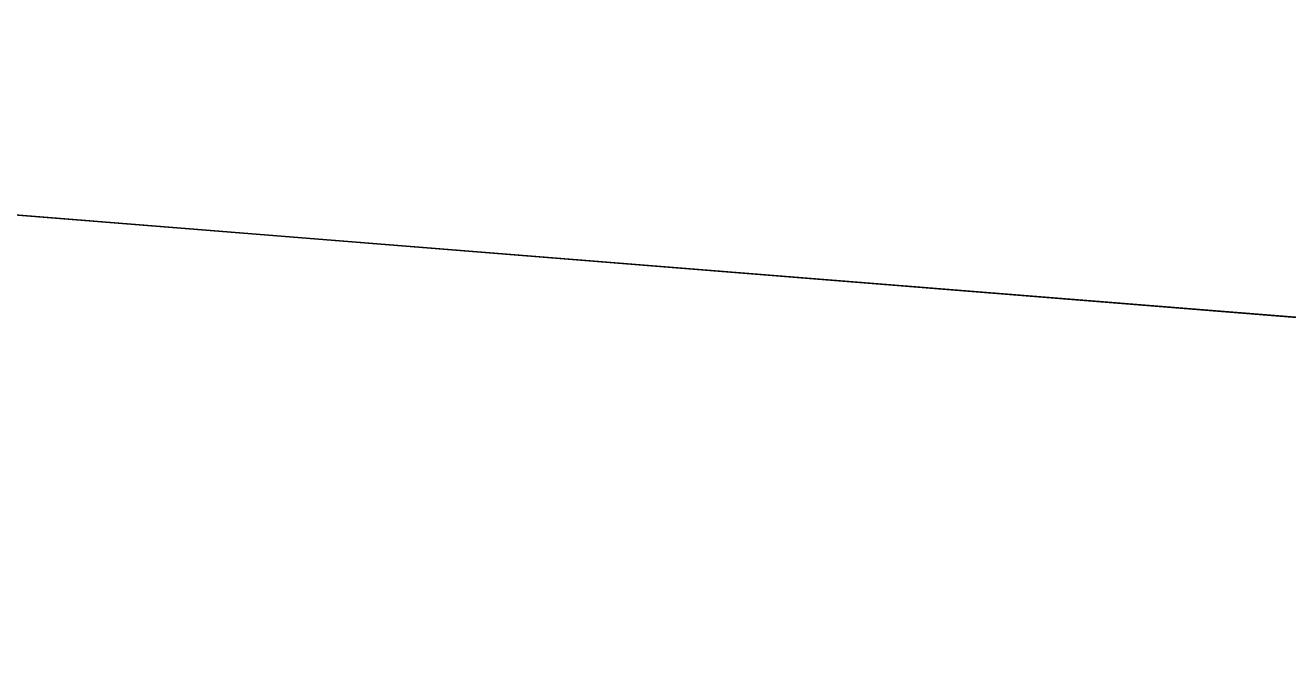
# Model space of a CAD drawing. Extents: x 1131015 to 1136271, y 133453 to 174329.
# Drawn here: x 1132352.609 to 1132355.424, y 158675.699 to 158677.11 of the extents above; entities that cross this region are included whole.
import ezdxf

# ---------------------------------------------------------------- set-up
doc = ezdxf.new("R2010")
doc.units = 0
doc.layers.add('DESIGN - EARTHWORK - Shapes', color=7, linetype='Continuous')
doc.layers.add('DESIGN - TYPICAL - Finished Grade and Subgrade', color=7, linetype='Continuous')

msp = doc.modelspace()

# ---------------------------------------------------------------- linework, layer by layer
at = {"layer": 'DESIGN - EARTHWORK - Shapes'}
for points in [[(1132332.4556, 158678.2977), (1132340.4556, 158677.6577), (1132348.4556, 158677.0177), (1132352.4556, 158676.6977), (1132356.4556, 158676.3777), (1132358.4556, 158676.2177), (1132361.3841, 158675.9834), (1132369.3252, 158673.9981), (1132373.3841, 158672.9834)], [(1132332.4556, 158678.2977), (1132340.4556, 158677.6577), (1132348.4556, 158677.0177), (1132352.4556, 158676.6977), (1132356.4556, 158676.3777), (1132358.4556, 158676.2177), (1132361.3841, 158675.9834), (1132369.3252, 158673.9981), (1132361.3841, 158674.6334), (1132358.4556, 158674.8677), (1132356.4556, 158675.0277), (1132352.4556, 158675.3477), (1132348.4556, 158675.6677), (1132340.4556, 158676.3077), (1132332.4556, 158676.9477)], [(1132332.4556, 158678.2977), (1132340.4556, 158677.6577), (1132348.4556, 158677.0177), (1132352.4556, 158676.6977), (1132356.4556, 158676.3777), (1132358.4556, 158676.2177), (1132361.3841, 158675.9834), (1132369.3252, 158673.9981), (1132373.3841, 158672.9834)], [(1132332.4556, 158678.2977), (1132340.4556, 158677.6577), (1132348.4556, 158677.0177), (1132352.4556, 158676.6977), (1132356.4556, 158676.3777), (1132358.4556, 158676.2177), (1132361.3841, 158675.9834), (1132369.3252, 158673.9981), (1132361.3841, 158674.6334), (1132358.4556, 158674.8677), (1132356.4556, 158675.0277), (1132352.4556, 158675.3477), (1132348.4556, 158675.6677), (1132340.4556, 158676.3077), (1132332.4556, 158676.9477)], [(1132373.3841, 158672.9834), (1132369.3252, 158673.9981), (1132361.3841, 158675.9834), (1132358.4556, 158676.2177), (1132356.4556, 158676.3777), (1132352.4556, 158676.6977), (1132348.4556, 158677.0177), (1132340.4556, 158677.6577), (1132332.4556, 158678.2977)], [(1132332.4556, 158678.2977), (1132340.4556, 158677.6577), (1132348.4556, 158677.0177), (1132352.4556, 158676.6977), (1132356.4556, 158676.3777), (1132358.4556, 158676.2177), (1132361.3841, 158675.9834), (1132369.3252, 158673.9981), (1132361.3841, 158674.6334), (1132358.4556, 158674.8677), (1132356.4556, 158675.0277), (1132352.4556, 158675.3477), (1132348.4556, 158675.6677), (1132340.4556, 158676.3077), (1132332.4556, 158676.9477)], [(1132332.4556, 158678.2977), (1132340.4556, 158677.6577), (1132348.4556, 158677.0177), (1132352.4556, 158676.6977), (1132356.4556, 158676.3777), (1132358.4556, 158676.2177), (1132361.3841, 158675.9834), (1132369.3252, 158673.9981), (1132373.3841, 158672.9834)], [(1132332.4556, 158678.2977), (1132340.4556, 158677.6577), (1132348.4556, 158677.0177), (1132352.4556, 158676.6977), (1132356.4556, 158676.3777), (1132358.4556, 158676.2177), (1132361.3841, 158675.9834), (1132369.3252, 158673.9981), (1132361.3841, 158674.6334), (1132358.4556, 158674.8677), (1132356.4556, 158675.0277), (1132352.4556, 158675.3477), (1132348.4556, 158675.6677), (1132340.4556, 158676.3077), (1132332.4556, 158676.9477)], [(1132332.4556, 158678.2977), (1132340.4556, 158677.6577), (1132348.4556, 158677.0177), (1132352.4556, 158676.6977), (1132356.4556, 158676.3777), (1132358.4556, 158676.2177), (1132361.3841, 158675.9834), (1132369.3252, 158673.9981), (1132373.3841, 158672.9834)], [(1132332.4556, 158678.2977), (1132340.4556, 158677.6577), (1132348.4556, 158677.0177), (1132352.4556, 158676.6977), (1132356.4556, 158676.3777), (1132358.4556, 158676.2177), (1132361.3841, 158675.9834), (1132369.3252, 158673.9981), (1132361.3841, 158674.6334), (1132358.4556, 158674.8677), (1132356.4556, 158675.0277), (1132352.4556, 158675.3477), (1132348.4556, 158675.6677), (1132340.4556, 158676.3077), (1132332.4556, 158676.9477)], [(1132332.4556, 158678.2977), (1132340.4556, 158677.6577), (1132348.4556, 158677.0177), (1132352.4556, 158676.6977), (1132356.4556, 158676.3777), (1132358.4556, 158676.2177), (1132361.3841, 158675.9834), (1132369.3252, 158673.9981), (1132373.3841, 158672.9834)], [(1132332.4556, 158678.2977), (1132340.4556, 158677.6577), (1132348.4556, 158677.0177), (1132352.4556, 158676.6977), (1132356.4556, 158676.3777), (1132358.4556, 158676.2177), (1132361.3841, 158675.9834), (1132369.3252, 158673.9981), (1132361.3841, 158674.6334), (1132358.4556, 158674.8677), (1132356.4556, 158675.0277), (1132352.4556, 158675.3477), (1132348.4556, 158675.6677), (1132340.4556, 158676.3077), (1132332.4556, 158676.9477)], [(1132332.4556, 158678.2977), (1132340.4556, 158677.6577), (1132348.4556, 158677.0177), (1132352.4556, 158676.6977), (1132356.4556, 158676.3777), (1132358.4556, 158676.2177), (1132361.3841, 158675.9834), (1132369.3252, 158673.9981), (1132373.3841, 158672.9834)], [(1132332.4556, 158678.2977), (1132340.4556, 158677.6577), (1132348.4556, 158677.0177), (1132352.4556, 158676.6977), (1132356.4556, 158676.3777), (1132358.4556, 158676.2177), (1132361.3841, 158675.9834), (1132369.3252, 158673.9981), (1132361.3841, 158674.6334), (1132358.4556, 158674.8677), (1132356.4556, 158675.0277), (1132352.4556, 158675.3477), (1132348.4556, 158675.6677), (1132340.4556, 158676.3077), (1132332.4556, 158676.9477)], [(1132332.4556, 158678.2977), (1132340.4556, 158677.6577), (1132348.4556, 158677.0177), (1132352.4556, 158676.6977), (1132356.4556, 158676.3777), (1132358.4556, 158676.2177), (1132361.3841, 158675.9834), (1132369.3252, 158673.9981), (1132373.3841, 158672.9834)], [(1132332.4556, 158678.2977), (1132340.4556, 158677.6577), (1132348.4556, 158677.0177), (1132352.4556, 158676.6977), (1132356.4556, 158676.3777), (1132358.4556, 158676.2177), (1132361.3841, 158675.9834), (1132369.3252, 158673.9981), (1132361.3841, 158674.6334), (1132358.4556, 158674.8677), (1132356.4556, 158675.0277), (1132352.4556, 158675.3477), (1132348.4556, 158675.6677), (1132340.4556, 158676.3077), (1132332.4556, 158676.9477)], [(1132332.4556, 158678.2977), (1132340.4556, 158677.6577), (1132348.4556, 158677.0177), (1132352.4556, 158676.6977), (1132356.4556, 158676.3777), (1132358.4556, 158676.2177), (1132361.3841, 158675.9834), (1132369.3252, 158673.9981), (1132373.3841, 158672.9834)], [(1132332.4556, 158678.2977), (1132340.4556, 158677.6577), (1132348.4556, 158677.0177), (1132352.4556, 158676.6977), (1132356.4556, 158676.3777), (1132358.4556, 158676.2177), (1132361.3841, 158675.9834), (1132369.3252, 158673.9981), (1132361.3841, 158674.6334), (1132358.4556, 158674.8677), (1132356.4556, 158675.0277), (1132352.4556, 158675.3477), (1132348.4556, 158675.6677), (1132340.4556, 158676.3077), (1132332.4556, 158676.9477)], [(1132332.4556, 158678.2977), (1132340.4556, 158677.6577), (1132348.4556, 158677.0177), (1132352.4556, 158676.6977), (1132356.4556, 158676.3777), (1132358.4556, 158676.2177), (1132361.3841, 158675.9834), (1132369.3252, 158673.9981), (1132373.3841, 158672.9834)], [(1132332.4556, 158678.2977), (1132340.4556, 158677.6577), (1132348.4556, 158677.0177), (1132352.4556, 158676.6977), (1132356.4556, 158676.3777), (1132358.4556, 158676.2177), (1132361.3841, 158675.9834), (1132369.3252, 158673.9981), (1132361.3841, 158674.6334), (1132358.4556, 158674.8677), (1132356.4556, 158675.0277), (1132352.4556, 158675.3477), (1132348.4556, 158675.6677), (1132340.4556, 158676.3077), (1132332.4556, 158676.9477)], [(1132332.4556, 158678.2977), (1132340.4556, 158677.6577), (1132348.4556, 158677.0177), (1132352.4556, 158676.6977), (1132356.4556, 158676.3777), (1132358.4556, 158676.2177), (1132361.3841, 158675.9834), (1132369.3252, 158673.9981), (1132373.3841, 158672.9834)], [(1132332.4556, 158678.2977), (1132340.4556, 158677.6577), (1132348.4556, 158677.0177), (1132352.4556, 158676.6977), (1132356.4556, 158676.3777), (1132358.4556, 158676.2177), (1132361.3841, 158675.9834), (1132369.3252, 158673.9981), (1132361.3841, 158674.6334), (1132358.4556, 158674.8677), (1132356.4556, 158675.0277), (1132352.4556, 158675.3477), (1132348.4556, 158675.6677), (1132340.4556, 158676.3077), (1132332.4556, 158676.9477)], [(1132332.4556, 158678.2977), (1132340.4556, 158677.6577), (1132348.4556, 158677.0177), (1132352.4556, 158676.6977), (1132356.4556, 158676.3777), (1132358.4556, 158676.2177), (1132361.3841, 158675.9834), (1132369.3252, 158673.9981), (1132361.3841, 158674.6334), (1132358.4556, 158674.8677), (1132356.4556, 158675.0277), (1132352.4556, 158675.3477), (1132348.4556, 158675.6677), (1132340.4556, 158676.3077), (1132332.4556, 158676.9477)], [(1132373.3841, 158672.9834), (1132369.3252, 158673.9981), (1132361.3841, 158675.9834), (1132358.4556, 158676.2177), (1132356.4556, 158676.3777), (1132352.4556, 158676.6977), (1132348.4556, 158677.0177), (1132340.4556, 158677.6577), (1132332.4556, 158678.2977)], [(1132332.4556, 158678.2977), (1132340.4556, 158677.6577), (1132348.4556, 158677.0177), (1132352.4556, 158676.6977), (1132356.4556, 158676.3777), (1132358.4556, 158676.2177), (1132361.3841, 158675.9834), (1132369.3252, 158673.9981), (1132373.3841, 158672.9834)], [(1132332.4556, 158678.2977), (1132340.4556, 158677.6577), (1132348.4556, 158677.0177), (1132352.4556, 158676.6977), (1132356.4556, 158676.3777), (1132358.4556, 158676.2177), (1132361.3841, 158675.9834), (1132369.3252, 158673.9981), (1132361.3841, 158674.6334), (1132358.4556, 158674.8677), (1132356.4556, 158675.0277), (1132352.4556, 158675.3477), (1132348.4556, 158675.6677), (1132340.4556, 158676.3077), (1132332.4556, 158676.9477)], [(1132332.4556, 158678.2977), (1132340.4556, 158677.6577), (1132348.4556, 158677.0177), (1132352.4556, 158676.6977), (1132356.4556, 158676.3777), (1132358.4556, 158676.2177), (1132361.3841, 158675.9834), (1132369.3252, 158673.9981), (1132373.3841, 158672.9834)], [(1132332.4556, 158678.2977), (1132340.4556, 158677.6577), (1132348.4556, 158677.0177), (1132352.4556, 158676.6977), (1132356.4556, 158676.3777), (1132358.4556, 158676.2177), (1132361.3841, 158675.9834), (1132369.3252, 158673.9981), (1132361.3841, 158674.6334), (1132358.4556, 158674.8677), (1132356.4556, 158675.0277), (1132352.4556, 158675.3477), (1132348.4556, 158675.6677), (1132340.4556, 158676.3077), (1132332.4556, 158676.9477)], [(1132332.4556, 158678.2977), (1132340.4556, 158677.6577), (1132348.4556, 158677.0177), (1132352.4556, 158676.6977), (1132356.4556, 158676.3777), (1132358.4556, 158676.2177), (1132361.3841, 158675.9834), (1132369.3252, 158673.9981), (1132373.3841, 158672.9834)], [(1132332.4556, 158678.2977), (1132340.4556, 158677.6577), (1132348.4556, 158677.0177), (1132352.4556, 158676.6977), (1132356.4556, 158676.3777), (1132358.4556, 158676.2177), (1132361.3841, 158675.9834), (1132369.3252, 158673.9981), (1132361.3841, 158674.6334), (1132358.4556, 158674.8677), (1132356.4556, 158675.0277), (1132352.4556, 158675.3477), (1132348.4556, 158675.6677), (1132340.4556, 158676.3077), (1132332.4556, 158676.9477)], [(1132332.4556, 158678.2977), (1132340.4556, 158677.6577), (1132348.4556, 158677.0177), (1132352.4556, 158676.6977), (1132356.4556, 158676.3777), (1132358.4556, 158676.2177), (1132361.3841, 158675.9834), (1132369.3252, 158673.9981), (1132373.3841, 158672.9834)], [(1132332.4556, 158678.2977), (1132340.4556, 158677.6577), (1132348.4556, 158677.0177), (1132352.4556, 158676.6977), (1132356.4556, 158676.3777), (1132358.4556, 158676.2177), (1132361.3841, 158675.9834), (1132369.3252, 158673.9981), (1132361.3841, 158674.6334), (1132358.4556, 158674.8677), (1132356.4556, 158675.0277), (1132352.4556, 158675.3477), (1132348.4556, 158675.6677), (1132340.4556, 158676.3077), (1132332.4556, 158676.9477)], [(1132332.4556, 158678.2977), (1132340.4556, 158677.6577), (1132348.4556, 158677.0177), (1132352.4556, 158676.6977), (1132356.4556, 158676.3777), (1132358.4556, 158676.2177), (1132361.3841, 158675.9834), (1132369.3252, 158673.9981), (1132373.3841, 158672.9834)], [(1132332.4556, 158678.2977), (1132340.4556, 158677.6577), (1132348.4556, 158677.0177), (1132352.4556, 158676.6977), (1132356.4556, 158676.3777), (1132358.4556, 158676.2177), (1132361.3841, 158675.9834), (1132369.3252, 158673.9981), (1132361.3841, 158674.6334), (1132358.4556, 158674.8677), (1132356.4556, 158675.0277), (1132352.4556, 158675.3477), (1132348.4556, 158675.6677), (1132340.4556, 158676.3077), (1132332.4556, 158676.9477)], [(1132373.3841, 158672.9834), (1132369.3252, 158673.9981), (1132361.3841, 158675.9834), (1132358.4556, 158676.2177), (1132356.4556, 158676.3777), (1132352.4556, 158676.6977), (1132348.4556, 158677.0177), (1132340.4556, 158677.6577), (1132332.4556, 158678.2977)], [(1132332.4556, 158676.9477), (1132340.4556, 158676.3077), (1132348.4556, 158675.6677), (1132352.4556, 158675.3477), (1132356.4556, 158675.0277), (1132358.4556, 158674.8677), (1132361.3841, 158674.6334), (1132369.3252, 158673.9981), (1132361.3841, 158675.9834), (1132358.4556, 158676.2177), (1132356.4556, 158676.3777), (1132352.4556, 158676.6977), (1132348.4556, 158677.0177), (1132340.4556, 158677.6577), (1132332.4556, 158678.2977)]]:
    msp.add_lwpolyline(points, dxfattribs=at)
at = {"layer": 'DESIGN - TYPICAL - Finished Grade and Subgrade'}
msp.add_line((1132352.4556, 158676.6977), (1132356.4556, 158676.3777), dxfattribs=at)

doc.saveas('drawing.dxf')
